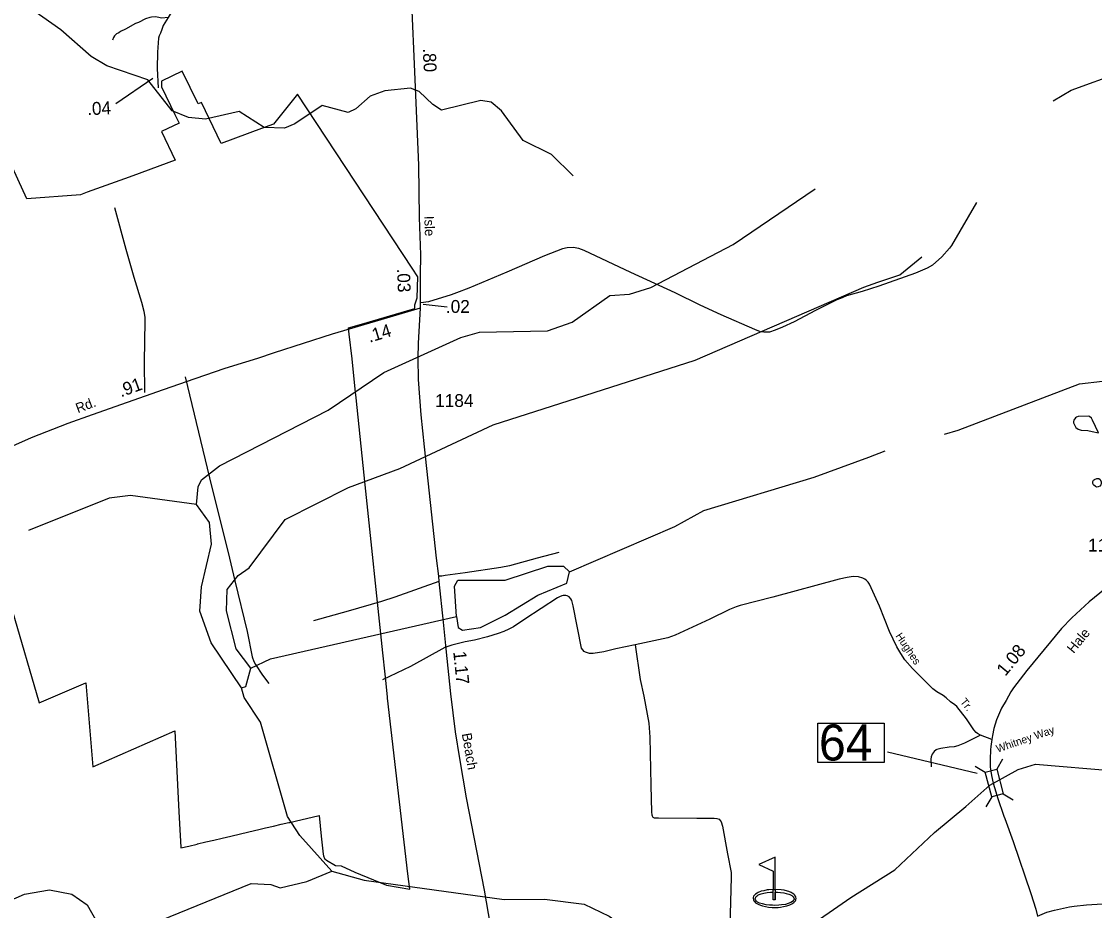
# Model space of a CAD drawing. Extents: x 2104537 to 2336408, y 34176 to 229611.
# Drawn here: x 2164000 to 2174421, y 59644 to 68278 of the extents above; entities that cross this region are included whole.
import ezdxf

# ---------------------------------------------------------------- set-up
doc = ezdxf.new("R2010")
doc.units = 0
for name, color, linetype in [('Exist Boundary Political City Limit New', 7, 'Continuous'), ('Exist Cultural Recreational Golf Course CELL', 7, 'Continuous'), ('Exist Hydrographic Creek Single Shore', 7, 'Continuous'), ('Exist Hydrographic Misc Water Feature', 7, 'Continuous'), ('Exist Hydrographic Pond Under 1500 Sq Ft', 7, 'Continuous'), ('Exist Road Non-System Type 51', 7, 'Continuous'), ('Exist Road Non-System Type 51 Label', 7, 'Continuous'), ('Exist Road Primary NC Attributed', 7, 'Continuous'), ('Exist Road Secondary Mileage Hundredths English Label', 7, 'Continuous'), ('Exist Road Secondary Structure Standard Bridge CELL', 7, 'Continuous'), ('Exist Road Secondary Structure Standard Bridge Number Label', 7, 'Continuous'), ('Exist Road Secondary Type 51 Attributed', 7, 'Continuous'), ('Exist Road Secondary Type 51 Label', 7, 'Continuous'), ('Exist Road Secondary Type 51 Number Label', 7, 'Continuous'), ('Map Preparation Boundary City Limit Buffer Line', 7, 'Continuous')]:
    doc.layers.add(name, color=color, linetype=linetype)

msp = doc.modelspace()

# ---------------------------------------------------------------- linework, layer by layer
at = {"layer": 'Exist Boundary Political City Limit New'}
msp.add_lwpolyline([(2163911, 62562), (2164172, 61661), (2164625, 61856), (2164692, 61041), (2165490, 61390), (2165530, 60604), (2165542, 60373), (2165548, 60258), (2165548, 60252), (2165626, 60270), (2165708, 60290), (2165711, 60291), (2165792, 60310), (2165869, 60328), (2165951, 60347), (2166033, 60367), (2166208, 60408), (2166305, 60431), (2166370, 60446), (2166447, 60464), (2166524, 60482), (2166598, 60499), (2166605, 60500), (2166671, 60516), (2166880, 60565), (2166890, 60567), (2166912, 60366), (2166931, 60190), (2166932, 60174), (2166942, 60151), (2166945, 60145), (2166964, 60133), (2167049, 60081), (2167106, 60078), (2167238, 60018), (2167545, 59892), (2167771, 59852), (2167754, 60000), (2167556, 61705), (2167554, 61718), (2167538, 61877), (2167532, 61939), (2167510, 62147), (2167339, 63779), (2167251, 64624), (2167242, 64707), (2167212, 65000), (2167183, 65240), (2167176, 65301), (2167303, 65338), (2167798, 65485), (2167819, 65491), (2167820, 65526), (2167842, 65594), (2167849, 65799), (2167794, 65883), (2166680, 67570), (2166449, 67280), (2166332, 67237), (2165940, 67094), (2165749, 67492), (2165716, 67477), (2165561, 67794), (2165359, 67699), (2165359, 67649), (2165361, 67644), (2165491, 67373), (2165531, 67290), (2165360, 67209), (2165493, 66932), (2165081, 66780), (2165000, 66751), (2164640, 66619), (2164575, 66595), (2164052, 66556), (2163879, 66937)], dxfattribs=at)
at = {"layer": 'Exist Cultural Recreational Golf Course CELL'}
msp.add_lwpolyline([(2171319, 60163), (2171161, 60090), (2171301, 60028), (2171301, 59850), (2171319, 59850), (2171319, 59824), (2171319, 59749), (2171319, 59824), (2171343, 59823), (2171373, 59820), (2171405, 59816), (2171426, 59811), (2171454, 59803), (2171461, 59801), (2171483, 59789), (2171495, 59778), (2171501, 59769), (2171504, 59759), (2171504, 59755), (2171503, 59751), (2171502, 59747), (2171499, 59744), (2171489, 59732), (2171473, 59722), (2171446, 59712), (2171419, 59704), (2171383, 59699), (2171356, 59695), (2171316, 59693), (2171294, 59695), (2171265, 59696), (2171232, 59701), (2171198, 59708), (2171169, 59717), (2171149, 59725), (2171137, 59735), (2171129, 59747), (2171126, 59757), (2171129, 59768), (2171136, 59779), (2171144, 59788), (2171153, 59794), (2171165, 59799), (2171184, 59806), (2171210, 59813), (2171243, 59819), (2171275, 59823), (2171301, 59824), (2171301, 59850), (2171319, 59850), (2171319, 59749), (2171301, 59749), (2171301, 59824), (2171301, 59850), (2171260, 59846), (2171241, 59844), (2171210, 59837), (2171184, 59831), (2171156, 59820), (2171144, 59812), (2171128, 59803), (2171118, 59792), (2171111, 59783), (2171107, 59771), (2171106, 59761), (2171109, 59747), (2171112, 59740), (2171121, 59728), (2171129, 59720), (2171143, 59711), (2171155, 59705), (2171177, 59696), (2171196, 59691), (2171226, 59683), (2171254, 59678), (2171291, 59674), (2171314, 59673), (2171348, 59675), (2171373, 59678), (2171400, 59683), (2171432, 59689), (2171463, 59700), (2171482, 59709), (2171501, 59721), (2171511, 59731), (2171517, 59739), (2171519, 59744), (2171521, 59749), (2171522, 59755), (2171523, 59762), (2171521, 59773), (2171517, 59783), (2171507, 59796), (2171501, 59803), (2171486, 59812), (2171474, 59819), (2171453, 59828), (2171439, 59832), (2171406, 59841), (2171379, 59846), (2171319, 59850)], close=True, dxfattribs=at)
at = {"layer": 'Exist Hydrographic Creek Single Shore'}
msp.add_lwpolyline([(2171582, 59443), (2172056, 59770), (2172483, 60038), (2172868, 60403), (2173172, 60655), (2173405, 60862), (2173681, 61014), (2173848, 61066), (2174615, 61002)], dxfattribs=at)
at = {"layer": 'Exist Hydrographic Misc Water Feature'}
for points in [[(2174020, 67507), (2174194, 67609), (2174677, 67786), (2175109, 67906), (2175492, 68040), (2176414, 68504), (2177211, 68958), (2177295, 68998)], [(2169358, 66780), (2169149, 66987), (2168873, 67121), (2168663, 67410), (2168562, 67494), (2168462, 67509), (2168080, 67415), (2167996, 67472), (2167862, 67596), (2167778, 67631), (2167529, 67603), (2167387, 67553), (2167246, 67428), (2167172, 67393), (2166921, 67460), (2166656, 67282), (2166556, 67241), (2166356, 67248), (2166113, 67404), (2165789, 67328), (2165622, 67344), (2165463, 67410), (2165228, 67710), (2164828, 67848), (2164677, 67937), (2164384, 68195), (2163648, 68714)], [(2165701, 63586), (2165717, 63760), (2165750, 63828), (2165924, 63962), (2166980, 64503), (2167519, 64870), (2168267, 65210), (2168450, 65259), (2169108, 65272), (2169349, 65356), (2169714, 65618), (2169906, 65628), (2170114, 65693), (2170912, 66113), (2171708, 66653)], [(2166227, 61998), (2166084, 62187), (2165990, 62553), (2165998, 62763), (2166105, 62896), (2166213, 62972), (2166560, 63441), (2167175, 63751), (2167674, 63938), (2168580, 64361), (2170543, 64989), (2172180, 65699), (2172317, 65745), (2172530, 65816), (2172745, 65993)], [(2172963, 64271), (2173096, 64309), (2174277, 64759), (2175168, 64863), (2175384, 65040), (2175567, 65059), (2175868, 64886), (2176110, 64835), (2176235, 64738), (2176377, 64696), (2176719, 64705), (2177002, 64775), (2177143, 64766), (2177260, 64718), (2177553, 64460)], [(2169321, 62932), (2170344, 63372), (2170626, 63530), (2171699, 63854), (2172229, 64048), (2172389, 64107)], [(2165701, 63586), (2165059, 63674), (2164851, 63648), (2164070, 63335)], [(2166136, 61806), (2165842, 62245), (2165732, 62552), (2165748, 62788), (2165845, 63203), (2165827, 63413), (2165701, 63586)], [(2166227, 61998), (2166418, 62089), (2168224, 62500)], [(2166136, 61806), (2166178, 61821), (2166227, 61998)], [(2167013, 60027), (2166703, 60374), (2166585, 60557), (2166322, 61474), (2166162, 61713), (2166136, 61806)], [(2161250, 59512), (2161384, 59361), (2161618, 59255), (2161860, 59273), (2162068, 59342), (2162226, 59342), (2162635, 59245), (2162909, 59270), (2163192, 59330), (2163359, 59425), (2163549, 59592), (2164031, 59802), (2164273, 59844), (2164490, 59803), (2164640, 59699), (2164792, 59430), (2164917, 59339), (2165067, 59359), (2165357, 59550), (2166231, 59908), (2166422, 59897), (2166514, 59866), (2166772, 59927), (2167013, 60027)], [(2167013, 60027), (2167330, 59939), (2168689, 59752), (2169081, 59754), (2169464, 59707), (2169707, 59591), (2170167, 59261), (2170342, 59195), (2170809, 59206), (2171409, 59382), (2171582, 59443)]]:
    msp.add_lwpolyline(points, dxfattribs=at)
at = {"layer": 'Exist Hydrographic Pond Under 1500 Sq Ft'}
for points in [[(2168224, 62500), (2168206, 62793), (2168239, 62851), (2168697, 62852), (2169113, 62989), (2169263, 62989), (2169321, 62932)], [(2168224, 62500), (2168241, 62392), (2168283, 62368), (2168458, 62394), (2168699, 62511), (2169014, 62705), (2169297, 62824), (2169321, 62932)]]:
    msp.add_lwpolyline(points, dxfattribs=at)
at = {"layer": 'Exist Road Non-System Type 51'}
for p, q in [((2169219, 63122), (2169007, 63065)), ((2173315, 61347), (2173157, 61268)), ((2173425, 61304), (2173315, 61347))]:
    msp.add_line(p, q, dxfattribs=at)
for points in [[(2165424, 68316), (2165364, 68309), (2165318, 68319), (2165298, 68321), (2165264, 68319), (2165246, 68316), (2165206, 68302), (2165137, 68269), (2165107, 68257), (2165011, 68204), (2164961, 68180), (2164945, 68168), (2164922, 68156), (2164904, 68138), (2164894, 68121), (2164886, 68097)], [(2173275, 66519), (2173032, 66103), (2173013, 66077), (2172937, 65993), (2172848, 65912), (2172796, 65883), (2172683, 65834), (2172328, 65707), (2172166, 65654), (2172013, 65612), (2171970, 65595), (2171918, 65573), (2171712, 65472), (2171505, 65360), (2171392, 65308), (2171321, 65279), (2171264, 65262), (2171239, 65259), (2171209, 65259), (2171179, 65264), (2171121, 65285), (2170794, 65430), (2170593, 65523), (2170348, 65642), (2169917, 65841), (2169465, 66055), (2169413, 66074), (2169359, 66082), (2169301, 66081), (2169255, 66070), (2169081, 66002), (2168715, 65844), (2168346, 65689), (2168225, 65641), (2168173, 65623), (2167953, 65556), (2167878, 65544), (2167874, 65544)], [(2164904, 66470), (2165015, 66067), (2165093, 65793), (2165167, 65552), (2165190, 65463), (2165197, 65403), (2165197, 65367), (2165192, 64973), (2165195, 64673)], [(2165591, 64826), (2165826, 63845), (2166020, 63065)], [(2174461, 64282), (2174403, 64407), (2174391, 64425), (2174374, 64442), (2174362, 64444), (2174263, 64442), (2174245, 64435), (2174235, 64427), (2174219, 64405), (2174217, 64393), (2174218, 64379), (2174226, 64361), (2174241, 64335), (2174263, 64318), (2174291, 64310), (2174355, 64304), (2174397, 64297), (2174461, 64282)], [(2174456, 63758), (2174444, 63756), (2174430, 63761), (2174411, 63777), (2174405, 63791), (2174405, 63809), (2174412, 63823), (2174420, 63831), (2174444, 63840), (2174464, 63838), (2174476, 63830), (2174487, 63806), (2174487, 63792), (2174481, 63778), (2174473, 63766), (2174456, 63758)], [(2166020, 63065), (2166074, 62847), (2166192, 62354), (2166240, 62109), (2166257, 62063), (2166273, 62032), (2166341, 61930), (2166404, 61848)], [(2169007, 63065), (2168739, 62992), (2168657, 62974), (2168309, 62922), (2168115, 62896), (2168083, 62892), (2168050, 62892)], [(2173315, 61347), (2173284, 61364), (2173271, 61374), (2173249, 61400), (2173178, 61507), (2173085, 61625), (2173066, 61642), (2173022, 61672), (2172981, 61710), (2172952, 61732), (2172891, 61769), (2172852, 61797), (2172653, 61995), (2172580, 62080), (2172540, 62140), (2172502, 62206), (2172431, 62354), (2172332, 62599), (2172236, 62814), (2172223, 62834), (2172207, 62850), (2172190, 62862), (2172172, 62871), (2172128, 62885), (2172078, 62888), (2172018, 62879), (2171940, 62861), (2171297, 62688), (2170981, 62605), (2170940, 62592), (2170876, 62567), (2170686, 62475), (2170349, 62317), (2170277, 62293), (2169960, 62224)], [(2168054, 62838), (2167627, 62688), (2167497, 62645), (2167174, 62552), (2166835, 62458)], [(2169960, 62224), (2169773, 62184), (2169655, 62156), (2169553, 62140), (2169517, 62139), (2169478, 62152), (2169466, 62160), (2169440, 62192), (2169357, 62603), (2169345, 62654), (2169337, 62670), (2169319, 62689), (2169301, 62700), (2169286, 62704), (2169262, 62704), (2169247, 62700), (2169226, 62692), (2169206, 62681), (2168888, 62474), (2168778, 62399), (2168734, 62375), (2168684, 62353), (2168630, 62333), (2168525, 62302), (2168401, 62271), (2168309, 62253), (2168179, 62220), (2168111, 62200)], [(2169960, 62224), (2170009, 61889), (2170046, 61725), (2170093, 61463), (2170104, 61327), (2170111, 60861), (2170120, 60599), (2170121, 60573), (2170124, 60563), (2170133, 60551), (2170144, 60545), (2170170, 60543), (2170188, 60545), (2170558, 60541), (2170726, 60542), (2170754, 60539), (2170775, 60530), (2170797, 60506), (2170809, 60465), (2170856, 60195), (2170891, 60015), (2170893, 59968), (2170873, 59248)], [(2168111, 62200), (2167780, 62014), (2167507, 61883)], [(2173157, 61268), (2173144, 61262), (2173095, 61242), (2173059, 61233), (2173009, 61230), (2172930, 61219), (2172889, 61209), (2172883, 61205), (2172863, 61189), (2172843, 61163), (2172834, 61138), (2172832, 61115), (2172835, 61038)]]:
    msp.add_lwpolyline(points, dxfattribs=at)
at = {"layer": 'Exist Road Primary NC Attributed'}
msp.add_lwpolyline([(2173867, 59588), (2173958, 59628), (2174033, 59648), (2174177, 59679), (2174224, 59685), (2174344, 59698), (2175112, 59749), (2175206, 59759), (2175319, 59782), (2175378, 59799), (2175735, 59901), (2176818, 60195), (2176959, 60233), (2177053, 60264), (2177087, 60280), (2177119, 60290), (2177187, 60329), (2177314, 60407), (2177452, 60512), (2177701, 60715), (2177876, 60851)], dxfattribs=at)
at = {"layer": 'Exist Road Secondary Structure Standard Bridge CELL'}
for p, q in [((2173529, 61115), (2173472, 61017)), ((2173262, 61045), (2173360, 60988)), ((2173534, 60777), (2173632, 60720)), ((2173425, 60748), (2173367, 60651))]:
    msp.add_line(p, q, dxfattribs=at)
msp.add_lwpolyline([(2173472, 61017), (2173535, 60777), (2173423, 60748), (2173360, 60988)], close=True, dxfattribs=at)
at = {"layer": 'Exist Road Secondary Structure Standard Bridge Number Label'}
msp.add_line((2173283, 60974), (2172412, 61183), dxfattribs=at)
msp.add_lwpolyline([(2171733, 61463), (2172377, 61463), (2172377, 61081), (2171733, 61081)], close=True, dxfattribs=at)
at = {"layer": 'Exist Road Secondary Type 51 Attributed'}
for points in [[(2167731, 69963), (2167090, 69715), (2166944, 69663), (2166719, 69571), (2166536, 69491), (2166428, 69423), (2166311, 69331), (2166148, 69180), (2165788, 68774), (2165493, 68428), (2165424, 68316), (2165377, 68237), (2165363, 68201), (2165352, 68165), (2165338, 68137), (2165332, 68115), (2165321, 67981), (2165317, 67821), (2165328, 67633)], [(2167731, 69963), (2167756, 69255), (2167786, 68532), (2167822, 67714), (2167856, 66881), (2167863, 66373), (2167876, 66013), (2167873, 65813), (2167871, 65495)], [(2167871, 65495), (2167490, 65379), (2167018, 65241), (2166454, 65061), (2166292, 65006), (2166175, 64968), (2165975, 64908), (2165685, 64807), (2165377, 64701), (2165027, 64576), (2164686, 64458), (2164452, 64373), (2164096, 64233), (2163826, 64114), (2163360, 63910), (2162857, 63691), (2162272, 63437), (2161844, 63260), (2161500, 63135), (2161156, 63015)], [(2167871, 65495), (2167853, 65155), (2167850, 65009), (2167852, 64801), (2167880, 64458), (2167911, 64148), (2168028, 63065), (2168050, 62892), (2168054, 62838), (2168097, 62444), (2168122, 62187), (2168168, 61748), (2168212, 61379), (2168255, 61119), (2168320, 60738), (2168494, 59843), (2168571, 59389)], [(2174577, 62811), (2174368, 62642), (2174200, 62487), (2174102, 62383), (2173764, 61974), (2173635, 61806), (2173610, 61769), (2173562, 61683), (2173519, 61610), (2173470, 61497), (2173443, 61413), (2173429, 61344), (2173425, 61304), (2173415, 61238), (2173412, 61206), (2173411, 61192), (2173407, 61127), (2173408, 61075), (2173409, 61035), (2173414, 60996), (2173421, 60957), (2173438, 60880)], [(2173438, 60880), (2173462, 60798), (2173480, 60742), (2173542, 60562), (2173550, 60538), (2173631, 60313), (2173803, 59808), (2173852, 59659), (2173867, 59588)]]:
    msp.add_lwpolyline(points, dxfattribs=at)
at = {"layer": 'Exist Road Secondary Type 51 Number Label'}
for p, q in [((2165275, 67724), (2164916, 67477)), ((2167900, 65533), (2168135, 65508))]:
    msp.add_line(p, q, dxfattribs=at)
at = {"layer": 'Map Preparation Boundary City Limit Buffer Line'}
msp.add_lwpolyline([(2163911, 62562), (2164172, 61661), (2164625, 61856), (2164692, 61041), (2165490, 61390), (2165530, 60604), (2165542, 60373), (2165548, 60258), (2165548, 60252), (2165626, 60270), (2165708, 60290), (2165711, 60291), (2165792, 60310), (2165869, 60328), (2165951, 60347), (2166033, 60367), (2166208, 60408), (2166305, 60431), (2166370, 60446), (2166447, 60464), (2166524, 60482), (2166598, 60499), (2166605, 60500), (2166671, 60516), (2166880, 60565), (2166890, 60567), (2166912, 60366), (2166931, 60190), (2166932, 60174), (2166942, 60151), (2166945, 60145), (2166964, 60133), (2167049, 60081), (2167106, 60078), (2167238, 60018), (2167545, 59892), (2167771, 59852), (2167754, 60000), (2167556, 61705), (2167554, 61718), (2167538, 61877), (2167532, 61939), (2167510, 62147), (2167339, 63779), (2167251, 64624), (2167242, 64707), (2167212, 65000), (2167183, 65240), (2167176, 65301), (2167303, 65338), (2167798, 65485), (2167819, 65491), (2167820, 65526), (2167842, 65594), (2167849, 65799), (2167794, 65883), (2166680, 67570), (2166449, 67280), (2166332, 67237), (2165940, 67094), (2165749, 67492), (2165716, 67477), (2165561, 67794), (2165359, 67699), (2165359, 67649), (2165361, 67644), (2165491, 67373), (2165531, 67290), (2165360, 67209), (2165493, 66932), (2165081, 66780), (2165000, 66751), (2164640, 66619), (2164575, 66595), (2164052, 66556), (2163879, 66937)], dxfattribs=at)

# ---------------------------------------------------------------- texts
at = {"layer": 'Exist Road Non-System Type 51 Label'}
for s, rotation, p in [('Hughes ', 303.8875, (2172485, 62310)), ('Tr.', 308.299, (2173112, 61670)), ('Whitney Way', 18.9871, (2173481, 61177))]:
    msp.add_text(s, height=75, rotation=rotation, dxfattribs=at).set_placement(p)
at = {"layer": 'Exist Road Secondary Mileage Hundredths English Label'}
for s, rotation, p in [('.80', 272.5588, (2167898, 68015)), ('.04', 2.5428, (2164641, 67367)), ('.03', 271.9741, (2167648, 65877)), ('.02', 359.9126, (2168122, 65448)), ('.14', 16.894, (2167381, 65157)), ('.91', 19.9915, (2164967, 64627)), ('1.08', 50.4947, (2173555, 61913)), ('1.17', 275.904, (2168193, 62158))]:
    msp.add_text(s, height=125, rotation=rotation, dxfattribs=at).set_placement(p)
at = {"layer": 'Exist Road Secondary Structure Standard Bridge Number Label'}
msp.add_text('64', height=350, dxfattribs=at).set_placement((2171745, 61101))
at = {"layer": 'Exist Road Secondary Type 51 Label'}
for s, rotation, p in [('Isle', 272.0763, (2167912, 66388)), ('Rd.', 20.6102, (2164548, 64473)), ('Hale', 50.4947, (2174218, 62135)), ('Beach', 279.7712, (2168276, 61360))]:
    msp.add_text(s, height=95, rotation=rotation, dxfattribs=at).set_placement(p)
at = {"layer": 'Exist Road Secondary Type 51 Number Label'}
for s, p in [('1184', (2168018, 64534)), ('1154', (2174358, 63130))]:
    msp.add_text(s, height=125, dxfattribs=at).set_placement(p)

doc.saveas('drawing.dxf')
